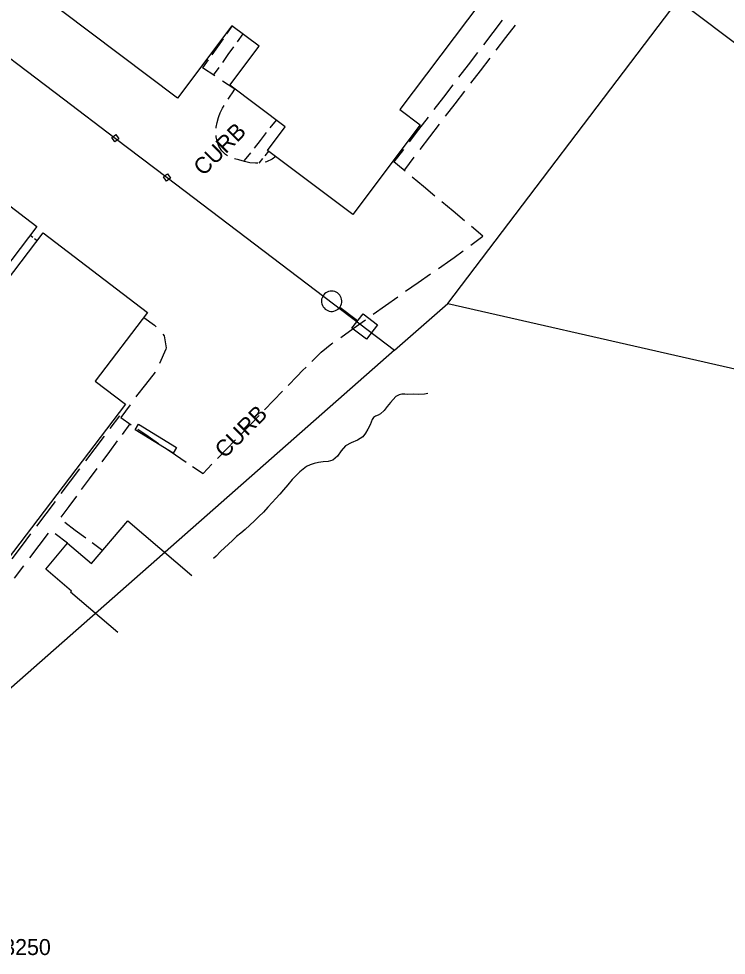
# Model space of a CAD drawing. Extents: x 2443269 to 2494951, y 591171 to 622130.
# Drawn here: x 2462267.2 to 2462444.2, y 603251.9 to 603486.2 of the extents above; entities that cross this region are included whole.
import ezdxf

# ---------------------------------------------------------------- set-up
doc = ezdxf.new("R2010")
doc.units = 0
for name, color, linetype in [('SURVEY - CONTROL - Grid Text', 7, 'Continuous'), ('SURVEY - DRAINAGE - Natural Features', 7, 'Continuous'), ('SURVEY - NON-TRANSPORTATION - Buildings', 7, 'Continuous'), ('SURVEY - NON-TRANSPORTATION - Features', 7, 'Continuous'), ('SURVEY - PROPERTY - Property Lines', 7, 'Continuous'), ('SURVEY - TRANSPORTATION - Features', 7, 'Continuous'), ('SURVEY - TRANSPORTATION - Features Text', 7, 'Continuous'), ('SURVEY - UTILITIES - Cable (Underground) with Text', 7, 'Continuous'), ('SURVEY - UTILITIES - Poles and Miscellaneous with Text', 7, 'Continuous')]:
    doc.layers.add(name, color=color, linetype=linetype)

# ---------------------------------------------------------------- blocks, each defined once
blk = doc.blocks.new('xlp')
at = {"layer": 'SURVEY - UTILITIES - Cable (Underground) with Text'}
for p, q in [((9.74, 2.449), (9.374, 2.317)), ((10.122, 2.523), (9.74, 2.449)), ((9.74, 2.449), (9.74, 2.449)), ((10.511, 2.538), (10.122, 2.523)), ((10.122, 2.523), (10.122, 2.523)), ((10.897, 2.493), (10.511, 2.538)), ((10.511, 2.538), (10.511, 2.538)), ((11.272, 2.39), (10.897, 2.493)), ((10.897, 2.493), (10.897, 2.493)), ((11.627, 2.231), (11.272, 2.39)), ((11.272, 2.39), (11.272, 2.39)), ((-2.285, -2.285), (-2.285, 2.285)), ((-2.285, 2.285), (-2.285, 2.285)), ((-2.285, 2.285), (2.285, 2.285)), ((2.285, 2.285), (2.285, -2.285)), ((2.285, 0), (7.873, 0)), ((7.94, 0.578), (7.881, 0.194)), ((7.881, 0.194), (7.881, 0.194)), ((7.881, 0.194), (7.881, -0.194)), ((8.058, 0.949), (7.94, 0.578)), ((7.94, 0.578), (7.94, 0.578)), ((8.23, 1.297), (8.058, 0.949)), ((8.058, 0.949), (8.058, 0.949)), ((8.454, 1.616), (8.23, 1.297)), ((8.23, 1.297), (8.23, 1.297)), ((8.724, 1.896), (8.454, 1.616)), ((8.454, 1.616), (8.454, 1.616)), ((9.033, 2.131), (8.724, 1.896)), ((8.724, 1.896), (8.724, 1.896)), ((9.374, 2.317), (9.033, 2.131)), ((9.033, 2.131), (9.033, 2.131)), ((9.374, 2.317), (9.374, 2.317)), ((11.953, 2.02), (11.627, 2.231)), ((11.627, 2.231), (11.627, 2.231)), ((12.244, 1.761), (11.953, 2.02)), ((11.953, 2.02), (11.953, 2.02)), ((12.491, 1.461), (12.244, 1.761)), ((12.244, 1.761), (12.244, 1.761)), ((12.69, 1.127), (12.491, 1.461)), ((12.491, 1.461), (12.491, 1.461)), ((12.835, 0.766), (12.69, 1.127)), ((12.69, 1.127), (12.69, 1.127)), ((12.924, 0.387), (12.835, 0.766)), ((12.835, 0.766), (12.835, 0.766)), ((12.953, 0), (12.924, 0.387)), ((12.924, 0.387), (12.924, 0.387)), ((12.924, -0.387), (12.953, 0)), ((2.285, -2.285), (-2.285, -2.285)), ((-2.285, -2.285), (-2.285, -2.285)), ((2.285, -2.285), (2.285, -2.285)), ((7.881, -0.194), (7.881, -0.194)), ((7.881, -0.194), (7.94, -0.578)), ((7.94, -0.578), (7.94, -0.578)), ((7.94, -0.578), (8.058, -0.949)), ((8.058, -0.949), (8.058, -0.949)), ((8.058, -0.949), (8.23, -1.297)), ((8.23, -1.297), (8.23, -1.297)), ((8.23, -1.297), (8.454, -1.616)), ((8.454, -1.616), (8.454, -1.616)), ((8.454, -1.616), (8.724, -1.896)), ((8.724, -1.896), (8.724, -1.896)), ((8.724, -1.896), (9.033, -2.131)), ((9.033, -2.131), (9.033, -2.131)), ((9.033, -2.131), (9.374, -2.317)), ((9.374, -2.317), (9.374, -2.317)), ((9.374, -2.317), (9.74, -2.449)), ((11.272, -2.39), (11.627, -2.231)), ((11.627, -2.231), (11.953, -2.02)), ((11.627, -2.231), (11.627, -2.231)), ((11.953, -2.02), (12.244, -1.761)), ((11.953, -2.02), (11.953, -2.02)), ((12.244, -1.761), (12.491, -1.461)), ((12.244, -1.761), (12.244, -1.761)), ((12.491, -1.461), (12.69, -1.127)), ((12.491, -1.461), (12.491, -1.461)), ((12.69, -1.127), (12.835, -0.766)), ((12.69, -1.127), (12.69, -1.127)), ((12.835, -0.766), (12.924, -0.387)), ((12.835, -0.766), (12.835, -0.766)), ((12.924, -0.387), (12.924, -0.387)), ((9.74, -2.449), (9.74, -2.449)), ((9.74, -2.449), (10.122, -2.523)), ((10.122, -2.523), (10.122, -2.523)), ((10.122, -2.523), (10.511, -2.538)), ((10.511, -2.538), (10.897, -2.493)), ((10.511, -2.538), (10.511, -2.538)), ((10.897, -2.493), (11.272, -2.39)), ((10.897, -2.493), (10.897, -2.493)), ((11.272, -2.39), (11.272, -2.39))]:
    blk.add_line(p, q, dxfattribs=at)

msp = doc.modelspace()

# ---------------------------------------------------------------- linework, layer by layer
at = {"layer": 'SURVEY - DRAINAGE - Natural Features'}
msp.add_lwpolyline([(2462369.494, 603392.426), (2462368.671, 603392.278), (2462367.266, 603392.235), (2462365.856, 603392.245), (2462364.445, 603392.239), (2462363.73, 603392.255), (2462363.018, 603392.265), (2462362.352, 603392.153), (2462361.551, 603391.671), (2462360.846, 603390.949), (2462360.17, 603390.201), (2462359.366, 603389.217), (2462358.605, 603388.19), (2462357.709, 603387.337), (2462357.096, 603387.048), (2462356.443, 603386.806), (2462355.902, 603386.461), (2462355.557, 603385.913), (2462355.327, 603385.254), (2462355.075, 603384.607), (2462354.537, 603383.541), (2462353.936, 603382.508), (2462353.221, 603381.602), (2462351.905, 603380.739), (2462350.367, 603380.116), (2462348.943, 603379.345), (2462347.857, 603378.128), (2462346.889, 603376.76), (2462345.724, 603375.759), (2462344.596, 603375.47), (2462343.359, 603375.392), (2462342.142, 603375.227), (2462341.115, 603374.952), (2462340.101, 603374.611), (2462339.153, 603374.161), (2462338.303, 603373.564), (2462337.516, 603372.859), (2462336.755, 603372.124), (2462335.606, 603370.916), (2462334.53, 603369.637), (2462333.444, 603368.364), (2462332.48, 603367.294), (2462331.512, 603366.228), (2462330.541, 603365.165), (2462329.468, 603363.984), (2462328.388, 603362.81), (2462327.28, 603361.665), (2462326.144, 603360.579), (2462324.983, 603359.519), (2462323.808, 603358.476), (2462322.742, 603357.554), (2462321.669, 603356.645), (2462320.61, 603355.716), (2462319.616, 603354.794), (2462318.638, 603353.856), (2462317.67, 603352.908), (2462316.532, 603351.766), (2462315.934, 603351.156)], dxfattribs=at)
at = {"layer": 'SURVEY - NON-TRANSPORTATION - Buildings'}
msp.add_lwpolyline([(2462393.064, 603504.013), (2462362.506, 603463.472), (2462367.611, 603459.624), (2462350.724, 603437.219), (2462329.435, 603453.265), (2462333.864, 603459.141), (2462319.98, 603469.607), (2462327.296, 603479.315), (2462320.501, 603484.437), (2462306.876, 603466.359), (2462277.906, 603488.196)], dxfattribs=at)
msp.add_lwpolyline([(2462293.868, 603389.752), (2462261.049, 603346.714), (2462259.862, 603347.619), (2462252.306, 603337.714), (2462231.883, 603353.289), (2462236.958, 603359.945), (2462211.407, 603379.43), (2462206.299, 603372.731), (2462187.047, 603387.412), (2462195.062, 603397.921), (2462192.382, 603399.965), (2462224.586, 603442.196), (2462232.191, 603436.399), (2462245.672, 603454.076), (2462271.715, 603434.217), (2462252.831, 603409.453), (2462254.573, 603408.124), (2462273.261, 603432.629), (2462299.386, 603412.704), (2462286.289, 603395.529)], close=True, dxfattribs=at)
at = {"layer": 'SURVEY - NON-TRANSPORTATION - Features'}
msp.add_line((2462294.429, 603360.572), (2462310.495, 603346.966), dxfattribs=at)
msp.add_lwpolyline([(2462297.175, 603384.775), (2462306.65, 603378.971), (2462305.77, 603377.534), (2462296.295, 603383.338)], close=True, dxfattribs=at)
msp.add_lwpolyline([(2462291.984, 603332.701), (2462280.144, 603342.728), (2462280.4, 603343.029), (2462273.923, 603348.512), (2462279.402, 603354.981), (2462285.396, 603349.906), (2462294.429, 603360.572)], dxfattribs=at)
at = {"layer": 'SURVEY - PROPERTY - Property Lines'}
for p, q in [((2462432.163, 603490.9), (2462592.823, 603368.916)), ((2462361.218, 603403.266), (2462244.07, 603300.174))]:
    msp.add_line(p, q, dxfattribs=at)
for points in [[(2462202.505, 603523.743), (2462278.389, 603466.141), (2462291.332, 603456.316), (2462304.275, 603446.491), (2462361.218, 603403.266)], [(2462361.218, 603403.266), (2462374.543, 603414.992), (2462432.163, 603490.9)], [(2462374.543, 603414.992), (2462550.396, 603374.927), (2462718.494, 603351.11)]]:
    msp.add_lwpolyline(points, dxfattribs=at)
for points in [[(2462290.957, 603456.846), (2462291.487, 603457.222), (2462292.238, 603456.16), (2462291.176, 603455.41), (2462290.426, 603456.471)], [(2462303.9, 603447.021), (2462304.431, 603447.397), (2462305.181, 603446.335), (2462304.12, 603445.585), (2462303.369, 603446.646)]]:
    msp.add_lwpolyline(points, close=True, dxfattribs=at)
at = {"layer": 'SURVEY - TRANSPORTATION - Features'}
for p, q in [((2462388.117, 603485.808), (2462385.762, 603482.729)), ((2462320.583, 603484.374), (2462319.17, 603482.388)), ((2462385.762, 603482.729), (2462383.407, 603479.649)), ((2462391.326, 603484.603), (2462388.919, 603481.454)), ((2462318.287, 603481.147), (2462316.874, 603479.161)), ((2462323.205, 603482.399), (2462321.802, 603480.427)), ((2462388.919, 603481.454), (2462386.511, 603478.306)), ((2462316.874, 603479.161), (2462315.461, 603477.175)), ((2462320.925, 603479.194), (2462319.522, 603477.222)), ((2462314.578, 603475.934), (2462313.165, 603473.948)), ((2462319.522, 603477.222), (2462318.119, 603475.25)), ((2462381.935, 603477.724), (2462379.58, 603474.644)), ((2462385.007, 603476.338), (2462382.599, 603473.19)), ((2462313.165, 603473.948), (2462313.165, 603473.948)), ((2462316.247, 603471.893), (2462313.165, 603473.948)), ((2462313.165, 603473.948), (2462313.165, 603473.948)), ((2462317.242, 603474.017), (2462315.839, 603472.045)), ((2462379.58, 603474.644), (2462377.225, 603471.565)), ((2462315.839, 603472.045), (2462315.839, 603472.045)), ((2462382.599, 603473.19), (2462380.192, 603470.041)), ((2462321.256, 603468.554), (2462318.174, 603470.609)), ((2462375.753, 603469.64), (2462373.397, 603466.56)), ((2462319.575, 603466.055), (2462320.072, 603466.815)), ((2462320.072, 603466.815), (2462320.665, 603467.685)), ((2462320.665, 603467.685), (2462321.256, 603468.554)), ((2462321.256, 603468.554), (2462321.256, 603468.554)), ((2462373.397, 603466.56), (2462371.042, 603463.48)), ((2462378.687, 603468.074), (2462376.28, 603464.925)), ((2462318.152, 603463.794), (2462318.564, 603464.468)), ((2462376.28, 603464.925), (2462373.872, 603461.777)), ((2462317.145, 603461.494), (2462317.249, 603461.767)), ((2462317.249, 603461.767), (2462317.591, 603462.672)), ((2462317.591, 603462.672), (2462318.152, 603463.794)), ((2462316.594, 603459.036), (2462316.801, 603460.273)), ((2462316.801, 603460.273), (2462317.145, 603461.494)), ((2462330.112, 603458.904), (2462331.623, 603460.831)), ((2462331.623, 603460.831), (2462331.623, 603460.831)), ((2462369.57, 603461.555), (2462367.215, 603458.476)), ((2462372.368, 603459.809), (2462369.96, 603456.661)), ((2462316.561, 603456.677), (2462316.551, 603456.961)), ((2462316.581, 603458.84), (2462316.594, 603459.036)), ((2462327.655, 603455.772), (2462329.167, 603457.699)), ((2462367.215, 603458.476), (2462364.86, 603455.396)), ((2462316.778, 603455.549), (2462316.561, 603456.677)), ((2462317.266, 603454.309), (2462316.778, 603455.549)), ((2462326.144, 603453.845), (2462327.655, 603455.772)), ((2462369.96, 603456.661), (2462367.553, 603453.513)), ((2462317.395, 603454.099), (2462317.266, 603454.309)), ((2462317.982, 603453.141), (2462317.395, 603454.099)), ((2462318.877, 603452.193), (2462317.982, 603453.141)), ((2462323.687, 603450.713), (2462325.199, 603452.64)), ((2462328.802, 603451.919), (2462329.701, 603453.065)), ((2462329.701, 603453.065), (2462329.701, 603453.065)), ((2462363.388, 603453.471), (2462361.033, 603450.391)), ((2462319.381, 603451.899), (2462318.877, 603452.193)), ((2462322.247, 603450.857), (2462321.114, 603451.183)), ((2462323.615, 603450.46), (2462322.247, 603450.857)), ((2462324.013, 603450.372), (2462323.615, 603450.46)), ((2462325.009, 603450.152), (2462324.013, 603450.372)), ((2462326.41, 603450.024), (2462325.009, 603450.152)), ((2462326.994, 603450.043), (2462326.41, 603450.024)), ((2462327.342, 603450.057), (2462328.241, 603451.203)), ((2462329.12, 603450.359), (2462328.855, 603450.299)), ((2462330.544, 603451.038), (2462329.12, 603450.359)), ((2462331.482, 603451.723), (2462330.544, 603451.038)), ((2462363.362, 603448.439), (2462361.033, 603450.391)), ((2462361.033, 603450.391), (2462361.033, 603450.391)), ((2462361.033, 603450.391), (2462361.033, 603450.391)), ((2462366.048, 603451.545), (2462363.641, 603448.397)), ((2462363.853, 603448.03), (2462363.362, 603448.439)), ((2462363.641, 603448.397), (2462363.641, 603448.397)), ((2462368.444, 603444.201), (2462365.619, 603446.557)), ((2462371.27, 603441.845), (2462368.444, 603444.201)), ((2462375.861, 603438.016), (2462373.035, 603440.372)), ((2462378.686, 603435.66), (2462375.861, 603438.016)), ((2462383.277, 603431.832), (2462380.452, 603434.188)), ((2462270.042, 603432.022), (2462270.72, 603431.533)), ((2462271.143, 603431.228), (2462271.82, 603430.739)), ((2462380.234, 603429.56), (2462383.277, 603431.832)), ((2462383.277, 603431.832), (2462383.277, 603431.832)), ((2462271.82, 603430.739), (2462271.82, 603430.739)), ((2462375.269, 603425.897), (2462376.141, 603426.504)), ((2462376.141, 603426.504), (2462378.332, 603428.14)), ((2462372.152, 603423.729), (2462375.269, 603425.897)), ((2462367.086, 603420.205), (2462370.203, 603422.373)), ((2462363.969, 603418.037), (2462367.086, 603420.205)), ((2462358.934, 603414.47), (2462362.029, 603416.669)), ((2462355.838, 603412.271), (2462358.934, 603414.47)), ((2462298.461, 603411.494), (2462301.121, 603409.571)), ((2462350.808, 603408.697), (2462353.903, 603410.896)), ((2462301.121, 603409.571), (2462301.555, 603409.094)), ((2462347.712, 603406.498), (2462350.808, 603408.697)), ((2462303.205, 603407.276), (2462303.543, 603406.904)), ((2462303.543, 603406.904), (2462304.084, 603403.843)), ((2462303.96, 603403.553), (2462302.413, 603399.943)), ((2462304.084, 603403.843), (2462303.96, 603403.553)), ((2462342.798, 603402.77), (2462345.505, 603404.929)), ((2462345.505, 603404.929), (2462345.778, 603405.123)), ((2462340.509, 603400.497), (2462342.798, 603402.77)), ((2462338.162, 603398.167), (2462339.078, 603399.077)), ((2462301.281, 603397.784), (2462298.857, 603394.694)), ((2462334.575, 603394.456), (2462336.817, 603396.776)), ((2462336.817, 603396.776), (2462338.162, 603398.167)), ((2462298.857, 603394.694), (2462296.669, 603391.904)), ((2462296.669, 603391.904), (2462296.446, 603391.594)), ((2462330.932, 603390.687), (2462333.174, 603393.007)), ((2462295.01, 603389.604), (2462292.713, 603386.418)), ((2462328.69, 603388.368), (2462330.932, 603390.687)), ((2462292.342, 603386.828), (2462290.002, 603383.723)), ((2462325.047, 603384.599), (2462327.289, 603386.918)), ((2462292.713, 603386.418), (2462292.713, 603386.418)), ((2462292.713, 603386.418), (2462295.324, 603384.641)), ((2462294.963, 603384.853), (2462293.023, 603382.229)), ((2462322.805, 603382.28), (2462325.047, 603384.599)), ((2462296.956, 603383.53), (2462299.567, 603381.753)), ((2462288.54, 603381.782), (2462286.201, 603378.677)), ((2462291.81, 603380.589), (2462289.869, 603377.964)), ((2462299.567, 603381.753), (2462302.179, 603379.976)), ((2462319.162, 603378.511), (2462321.404, 603380.83)), ((2462286.201, 603378.677), (2462283.861, 603375.572)), ((2462289.869, 603377.964), (2462287.929, 603375.34)), ((2462303.811, 603378.865), (2462306.422, 603377.088)), ((2462316.92, 603376.191), (2462319.162, 603378.511)), ((2462306.422, 603377.088), (2462309.034, 603375.31)), ((2462282.399, 603373.631), (2462280.059, 603370.526)), ((2462286.716, 603373.7), (2462284.776, 603371.075)), ((2462310.666, 603374.2), (2462313.277, 603372.422)), ((2462313.277, 603372.422), (2462315.519, 603374.742)), ((2462280.059, 603370.526), (2462277.72, 603367.421)), ((2462284.776, 603371.075), (2462282.835, 603368.451)), ((2462313.277, 603372.422), (2462313.277, 603372.422)), ((2462281.622, 603366.811), (2462279.682, 603364.186)), ((2462276.258, 603365.48), (2462273.918, 603362.375)), ((2462279.682, 603364.186), (2462277.741, 603361.562)), ((2462273.918, 603362.375), (2462271.578, 603359.269)), ((2462278.681, 603360.244), (2462281.306, 603358.304)), ((2462270.116, 603357.329), (2462267.777, 603354.223)), ((2462274.546, 603357.511), (2462272.188, 603354.414)), ((2462279.402, 603354.981), (2462276.305, 603357.338)), ((2462281.306, 603358.304), (2462283.93, 603356.363)), ((2462267.777, 603354.223), (2462265.437, 603351.118)), ((2462272.188, 603354.414), (2462269.831, 603351.317)), ((2462285.571, 603355.15), (2462288.195, 603353.21)), ((2462288.195, 603353.21), (2462288.195, 603353.21)), ((2462268.357, 603349.381), (2462266, 603346.284))]:
    msp.add_line(p, q, dxfattribs=at)

# ---------------------------------------------------------------- block references
at = {"layer": 'SURVEY - UTILITIES - Poles and Miscellaneous with Text', "rotation": 142.67597428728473}
msp.add_blockref('xlp', (2462353.73, 603409.217), dxfattribs=at)

# ---------------------------------------------------------------- texts
at = {"layer": 'SURVEY - CONTROL - Grid Text'}
msp.add_text('N 603250', height=4, dxfattribs=at).set_placement((2462252, 603252))
at = {"layer": 'SURVEY - TRANSPORTATION - Features Text'}
for p in [(2462313.362, 603446.671), (2462318.69, 603376.018)]:
    msp.add_text('CURB', height=4.101, rotation=45, dxfattribs=at).set_placement(p)

doc.saveas('drawing.dxf')
